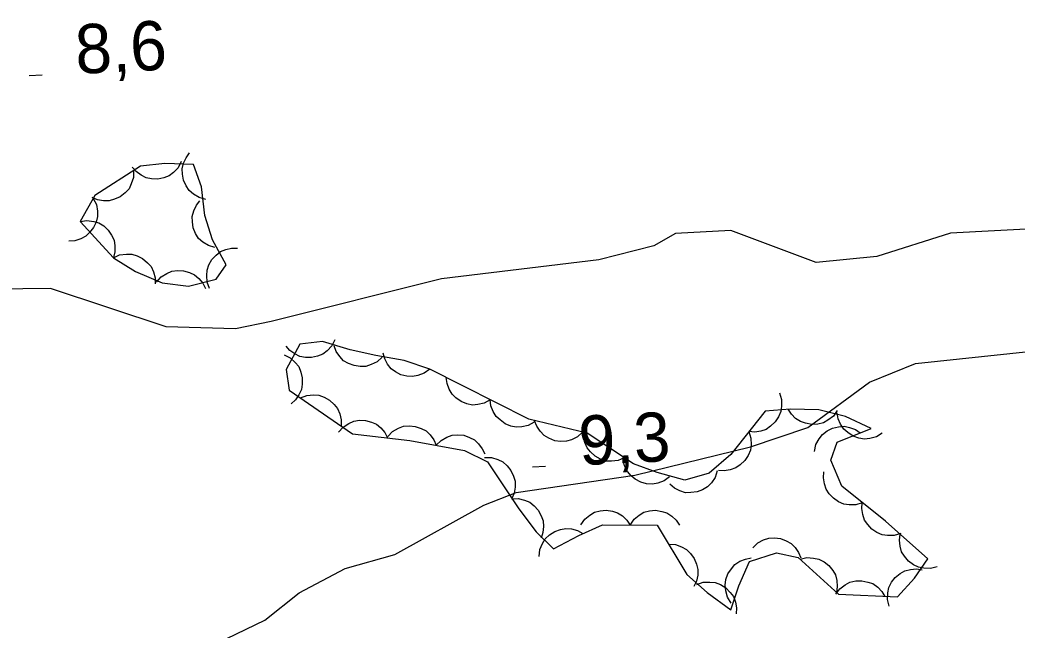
# Model space of a CAD drawing. Extents: x 336540 to 340074, y 5572036 to 5573747.
# Drawn here: x 337164.8 to 337225.5, y 5573449.2 to 5573486.4 of the extents above; entities that cross this region are included whole.
import ezdxf

# ---------------------------------------------------------------- set-up
doc = ezdxf.new("R2010")
doc.units = 0
for name, color, linetype in [('Niveau 2', 7, 'Continuous'), ('Niveau 3', 7, 'Continuous'), ('Niveau 44', 7, 'Continuous')]:
    doc.layers.add(name, color=color, linetype=linetype)

msp = doc.modelspace()

# ---------------------------------------------------------------- linework, layer by layer
at = {"layer": 'Niveau 2'}
for points in [[(337227.17, 5573473.7), (337221.43, 5573473.4), (337216.93, 5573471.98), (337213.24, 5573471.61), (337208.05, 5573473.56), (337204.68, 5573473.39), (337203.36, 5573472.63), (337200.01, 5573471.78), (337190.43, 5573470.61), (337180.06, 5573468.02), (337177.88, 5573467.57), (337173.66, 5573467.69), (337166.61, 5573470.04), (337161.52, 5573469.97), (337157.77, 5573470.62), (337150.39, 5573472.61)], [(337163.43, 5573445.96), (337170.25, 5573448.16), (337173.66, 5573447.85), (337176.17, 5573448.13), (337179.66, 5573449.83), (337181.76, 5573451.48), (337184.57, 5573452.98), (337187.58, 5573453.82), (337193.01, 5573456.83), (337194.98, 5573457.6), (337202.21, 5573458.66), (337209.25, 5573460.39), (337212.73, 5573461.57), (337216.48, 5573464.32), (337219.29, 5573465.47), (337229.06, 5573466.5)]]:
    msp.add_lwpolyline(points, dxfattribs=at)
at = {"layer": 'Niveau 3'}
for p, q in [((337165.31, 5573483), (337166.11, 5573483.04)), ((337195.97, 5573459.16), (337196.77, 5573459.2))]:
    msp.add_line(p, q, dxfattribs=at)
at = {"layer": 'Niveau 44'}
for points in [[(337176.08, 5573475.46), (337175.67, 5573475.57), (337175.33, 5573475.78), (337175.07, 5573475.99), (337174.87, 5573476.28), (337174.72, 5573476.62), (337174.66, 5573476.99), (337174.64, 5573477.32), (337174.72, 5573477.66), (337174.87, 5573478), (337175.08, 5573478.29)], [(337168.43, 5573474.12), (337170.46, 5573471.9), (337171.8, 5573471.07), (337173.41, 5573470.38), (337175.02, 5573470.17), (337176.71, 5573470.6), (337177.31, 5573471.47), (337176.48, 5573473), (337176.01, 5573474.48), (337175.81, 5573476.22), (337175.33, 5573477.59), (337173.59, 5573477.65), (337172.1, 5573477.48), (337169.32, 5573475.69), (337168.43, 5573474.12)], [(337174.58, 5573477.76), (337174.39, 5573477.39), (337174.1, 5573477.1), (337173.84, 5573476.9), (337173.52, 5573476.77), (337173.15, 5573476.7), (337172.77, 5573476.72), (337172.45, 5573476.77), (337172.13, 5573476.93), (337171.84, 5573477.15), (337171.6, 5573477.42)], [(337171.68, 5573477.21), (337171.67, 5573476.79), (337171.54, 5573476.4), (337171.4, 5573476.11), (337171.16, 5573475.85), (337170.87, 5573475.62), (337170.52, 5573475.47), (337170.2, 5573475.37), (337169.85, 5573475.38), (337169.49, 5573475.44), (337169.16, 5573475.58)], [(337169.22, 5573475.52), (337169.41, 5573475.15), (337169.48, 5573474.74), (337169.49, 5573474.41), (337169.4, 5573474.07), (337169.24, 5573473.74), (337169, 5573473.44), (337168.77, 5573473.21), (337168.46, 5573473.05), (337168.1, 5573472.94), (337167.74, 5573472.91)], [(337176.63, 5573472.52), (337176.23, 5573472.64), (337175.89, 5573472.86), (337175.64, 5573473.08), (337175.45, 5573473.38), (337175.31, 5573473.72), (337175.26, 5573474.1), (337175.25, 5573474.42), (337175.34, 5573474.76), (337175.5, 5573475.1), (337175.72, 5573475.38)], [(337168.43, 5573474.12), (337168.84, 5573474.18), (337169.25, 5573474.12), (337169.56, 5573474.03), (337169.86, 5573473.84), (337170.13, 5573473.59), (337170.34, 5573473.27), (337170.49, 5573472.97), (337170.54, 5573472.63), (337170.54, 5573472.26), (337170.45, 5573471.91)], [(337176.31, 5573470.02), (337176.16, 5573470.41), (337176.13, 5573470.82), (337176.15, 5573471.15), (337176.26, 5573471.48), (337176.45, 5573471.8), (337176.71, 5573472.07), (337176.97, 5573472.28), (337177.29, 5573472.41), (337177.65, 5573472.49), (337178.01, 5573472.49)], [(337170.45, 5573471.9), (337170.83, 5573472.08), (337171.24, 5573472.13), (337171.57, 5573472.12), (337171.9, 5573472.02), (337172.23, 5573471.86), (337172.52, 5573471.6), (337172.74, 5573471.36), (337172.89, 5573471.04), (337172.99, 5573470.68), (337173, 5573470.32)], [(337173.08, 5573470.42), (337173.35, 5573470.74), (337173.7, 5573470.95), (337174, 5573471.08), (337174.35, 5573471.13), (337174.72, 5573471.11), (337175.09, 5573471), (337175.39, 5573470.87), (337175.65, 5573470.64), (337175.89, 5573470.36), (337176.05, 5573470.04)], [(337183.93, 5573466.91), (337183.75, 5573466.53), (337183.46, 5573466.24), (337183.21, 5573466.03), (337182.88, 5573465.9), (337182.52, 5573465.82), (337182.14, 5573465.83), (337181.81, 5573465.88), (337181.5, 5573466.04), (337181.2, 5573466.25), (337180.96, 5573466.52)], [(337189.71, 5573465.12), (337188.16, 5573465.65), (337186.43, 5573465.94), (337184.87, 5573466.3), (337183.19, 5573466.81), (337181.8, 5573466.63), (337180.97, 5573465.1), (337181.15, 5573463.84), (337185.01, 5573461.18), (337188.49, 5573460.78), (337191.83, 5573460.17), (337193.22, 5573459.48), (337195.13, 5573456.61), (337196.19, 5573455.21), (337197.24, 5573454.17), (337198.78, 5573454.98), (337200.23, 5573455.63), (337203.55, 5573455.62), (337205.36, 5573452.61), (337206.61, 5573451.52), (337208.05, 5573450.45), (337208.53, 5573451.92), (337209.18, 5573453.39), (337210.83, 5573453.93), (337212.15, 5573453.65), (337214.6, 5573451.4), (337218.19, 5573451.24), (337219.23, 5573452.38), (337220.05, 5573453.57), (337217.46, 5573455.85), (337214.81, 5573457.98), (337214.14, 5573459.58), (337214.52, 5573460.67), (337216.6, 5573461.51), (337215.02, 5573462.23), (337213.41, 5573462.63), (337211.65, 5573462.68), (337210.13, 5573462.56), (337208.05, 5573459.92), (337206.73, 5573458.78), (337205.25, 5573458.36), (337203.56, 5573458.83), (337202.11, 5573459.35), (337199.29, 5573461.21), (337195.74, 5573462.06), (337189.71, 5573465.12)], [(337186.81, 5573465.85), (337186.51, 5573465.57), (337186.14, 5573465.39), (337185.83, 5573465.28), (337185.48, 5573465.27), (337185.11, 5573465.33), (337184.76, 5573465.47), (337184.47, 5573465.63), (337184.23, 5573465.88), (337184.02, 5573466.19), (337183.89, 5573466.53)], [(337180.84, 5573465.98), (337181.22, 5573465.8), (337181.52, 5573465.52), (337181.73, 5573465.27), (337181.87, 5573464.94), (337181.95, 5573464.58), (337181.94, 5573464.2), (337181.9, 5573463.88), (337181.75, 5573463.56), (337181.53, 5573463.25), (337181.27, 5573463.01)], [(337189.71, 5573465.12), (337189.38, 5573464.87), (337188.99, 5573464.73), (337188.67, 5573464.66), (337188.32, 5573464.68), (337187.96, 5573464.77), (337187.63, 5573464.95), (337187.36, 5573465.14), (337187.14, 5573465.42), (337186.97, 5573465.74), (337186.87, 5573466.09)], [(337193.4, 5573463.25), (337193.03, 5573463.05), (337192.64, 5573462.96), (337192.31, 5573462.93), (337191.96, 5573463.01), (337191.62, 5573463.15), (337191.31, 5573463.37), (337191.07, 5573463.59), (337190.9, 5573463.9), (337190.77, 5573464.25), (337190.72, 5573464.61)], [(337181.84, 5573463.37), (337182.23, 5573463.52), (337182.63, 5573463.55), (337182.96, 5573463.53), (337183.29, 5573463.41), (337183.61, 5573463.23), (337183.89, 5573462.96), (337184.1, 5573462.71), (337184.23, 5573462.39), (337184.31, 5573462.02), (337184.31, 5573461.66)], [(337211, 5573463.67), (337211.13, 5573463.27), (337211.13, 5573462.86), (337211.09, 5573462.53), (337210.95, 5573462.21), (337210.75, 5573461.9), (337210.47, 5573461.64), (337210.2, 5573461.45), (337209.87, 5573461.34), (337209.5, 5573461.28), (337209.14, 5573461.31)], [(337196.07, 5573461.89), (337195.71, 5573461.69), (337195.31, 5573461.6), (337194.98, 5573461.58), (337194.64, 5573461.65), (337194.3, 5573461.79), (337193.99, 5573462.02), (337193.75, 5573462.24), (337193.57, 5573462.54), (337193.44, 5573462.89), (337193.4, 5573463.25)], [(337214.53, 5573462.6), (337214.29, 5573462.26), (337213.96, 5573462.01), (337213.68, 5573461.85), (337213.34, 5573461.77), (337212.97, 5573461.75), (337212.59, 5573461.82), (337212.28, 5573461.92), (337211.99, 5573462.12), (337211.73, 5573462.38), (337211.53, 5573462.68)], [(337217.26, 5573461.21), (337216.91, 5573460.99), (337216.51, 5573460.89), (337216.18, 5573460.85), (337215.84, 5573460.91), (337215.49, 5573461.03), (337215.17, 5573461.25), (337214.92, 5573461.46), (337214.73, 5573461.76), (337214.59, 5573462.1), (337214.53, 5573462.45)], [(337184.16, 5573461.28), (337184.44, 5573461.59), (337184.78, 5573461.81), (337185.08, 5573461.95), (337185.43, 5573462), (337185.8, 5573461.99), (337186.16, 5573461.88), (337186.47, 5573461.76), (337186.74, 5573461.54), (337186.98, 5573461.25), (337187.14, 5573460.93)], [(337187.16, 5573461.02), (337187.45, 5573461.32), (337187.81, 5573461.52), (337188.11, 5573461.64), (337188.47, 5573461.66), (337188.83, 5573461.63), (337189.19, 5573461.5), (337189.49, 5573461.35), (337189.74, 5573461.11), (337189.96, 5573460.81), (337190.11, 5573460.48)], [(337199.02, 5573461.27), (337198.71, 5573460.99), (337198.35, 5573460.82), (337198.03, 5573460.72), (337197.68, 5573460.71), (337197.32, 5573460.76), (337196.96, 5573460.91), (337196.68, 5573461.07), (337196.44, 5573461.33), (337196.23, 5573461.64), (337196.1, 5573461.97)], [(337213.14, 5573460.11), (337213.23, 5573460.52), (337213.43, 5573460.88), (337213.63, 5573461.14), (337213.91, 5573461.35), (337214.24, 5573461.52), (337214.61, 5573461.6), (337214.94, 5573461.64), (337215.28, 5573461.57), (337215.63, 5573461.44), (337215.93, 5573461.24)], [(337190.11, 5573460.48), (337190.4, 5573460.78), (337190.76, 5573460.98), (337191.07, 5573461.1), (337191.42, 5573461.12), (337191.78, 5573461.09), (337192.14, 5573460.96), (337192.44, 5573460.82), (337192.69, 5573460.57), (337192.91, 5573460.27), (337193.06, 5573459.95)], [(337201.56, 5573459.71), (337201.18, 5573459.55), (337200.77, 5573459.51), (337200.44, 5573459.52), (337200.11, 5573459.63), (337199.79, 5573459.81), (337199.5, 5573460.07), (337199.29, 5573460.32), (337199.15, 5573460.64), (337199.06, 5573461), (337199.06, 5573461.36)], [(337209.14, 5573461.31), (337209.27, 5573460.91), (337209.28, 5573460.5), (337209.24, 5573460.18), (337209.1, 5573459.85), (337208.9, 5573459.55), (337208.61, 5573459.29), (337208.35, 5573459.1), (337208.01, 5573458.98), (337207.65, 5573458.93), (337207.29, 5573458.95)], [(337193.05, 5573459.73), (337193.47, 5573459.73), (337193.86, 5573459.61), (337194.16, 5573459.47), (337194.42, 5573459.23), (337194.65, 5573458.95), (337194.81, 5573458.6), (337194.91, 5573458.29), (337194.91, 5573457.93), (337194.85, 5573457.57), (337194.71, 5573457.23)], [(337204.32, 5573458.56), (337203.98, 5573458.31), (337203.6, 5573458.18), (337203.27, 5573458.11), (337202.92, 5573458.14), (337202.57, 5573458.23), (337202.23, 5573458.42), (337201.97, 5573458.61), (337201.75, 5573458.89), (337201.58, 5573459.22), (337201.49, 5573459.57)], [(337207.22, 5573458.92), (337207.09, 5573458.52), (337206.86, 5573458.19), (337206.63, 5573457.95), (337206.33, 5573457.77), (337205.99, 5573457.64), (337205.61, 5573457.6), (337205.28, 5573457.59), (337204.94, 5573457.7), (337204.61, 5573457.87), (337204.34, 5573458.1)], [(337216.05, 5573456.98), (337215.65, 5573456.86), (337215.25, 5573456.86), (337214.92, 5573456.9), (337214.6, 5573457.04), (337214.29, 5573457.25), (337214.04, 5573457.53), (337213.85, 5573457.8), (337213.74, 5573458.13), (337213.69, 5573458.5), (337213.71, 5573458.86)], [(337194.68, 5573457.21), (337195.09, 5573457.23), (337195.49, 5573457.13), (337195.8, 5573457.01), (337196.07, 5573456.79), (337196.32, 5573456.52), (337196.5, 5573456.18), (337196.62, 5573455.88), (337196.64, 5573455.53), (337196.6, 5573455.16), (337196.49, 5573454.82)], [(337218.39, 5573455.1), (337217.99, 5573454.98), (337217.59, 5573454.98), (337217.26, 5573455.02), (337216.94, 5573455.16), (337216.63, 5573455.37), (337216.38, 5573455.65), (337216.19, 5573455.92), (337216.08, 5573456.26), (337216.02, 5573456.62), (337216.05, 5573456.98)], [(337198.92, 5573455.63), (337199.15, 5573455.98), (337199.47, 5573456.23), (337199.75, 5573456.41), (337200.09, 5573456.49), (337200.46, 5573456.53), (337200.84, 5573456.46), (337201.15, 5573456.37), (337201.45, 5573456.18), (337201.72, 5573455.92), (337201.92, 5573455.62)], [(337201.92, 5573455.62), (337202.15, 5573455.97), (337202.47, 5573456.23), (337202.75, 5573456.4), (337203.09, 5573456.49), (337203.46, 5573456.52), (337203.84, 5573456.45), (337204.15, 5573456.36), (337204.45, 5573456.17), (337204.72, 5573455.91), (337204.92, 5573455.62)], [(337196.37, 5573453.71), (337196.42, 5573454.13), (337196.58, 5573454.5), (337196.75, 5573454.78), (337197, 5573455.02), (337197.32, 5573455.22), (337197.68, 5573455.34), (337198, 5573455.41), (337198.35, 5573455.38), (337198.71, 5573455.28), (337199.03, 5573455.11)], [(337209.38, 5573454.24), (337209.68, 5573454.53), (337210.04, 5573454.71), (337210.35, 5573454.82), (337210.7, 5573454.84), (337211.07, 5573454.8), (337211.42, 5573454.65), (337211.71, 5573454.5), (337211.96, 5573454.25), (337212.17, 5573453.95), (337212.31, 5573453.62)], [(337220.61, 5573453.08), (337220.2, 5573452.97), (337219.8, 5573452.99), (337219.47, 5573453.05), (337219.16, 5573453.2), (337218.86, 5573453.42), (337218.62, 5573453.72), (337218.44, 5573453.99), (337218.35, 5573454.33), (337218.31, 5573454.7), (337218.36, 5573455.06)], [(337204.25, 5573454.45), (337204.67, 5573454.43), (337205.05, 5573454.29), (337205.35, 5573454.13), (337205.6, 5573453.89), (337205.82, 5573453.59), (337205.96, 5573453.23), (337206.04, 5573452.92), (337206.03, 5573452.57), (337205.95, 5573452.2), (337205.8, 5573451.88)], [(337212.27, 5573453.54), (337212.68, 5573453.64), (337213.08, 5573453.61), (337213.41, 5573453.55), (337213.72, 5573453.38), (337214.01, 5573453.16), (337214.25, 5573452.85), (337214.42, 5573452.58), (337214.5, 5573452.24), (337214.53, 5573451.87), (337214.48, 5573451.51)], [(337208.07, 5573450.87), (337207.85, 5573451.23), (337207.74, 5573451.62), (337207.7, 5573451.95), (337207.75, 5573452.3), (337207.87, 5573452.65), (337208.08, 5573452.96), (337208.29, 5573453.22), (337208.59, 5573453.41), (337208.93, 5573453.55), (337209.28, 5573453.62)], [(337217.68, 5573450.68), (337217.58, 5573451.09), (337217.61, 5573451.49), (337217.67, 5573451.82), (337217.83, 5573452.13), (337218.06, 5573452.42), (337218.36, 5573452.66), (337218.64, 5573452.83), (337218.98, 5573452.92), (337219.35, 5573452.95), (337219.7, 5573452.9)], [(337205.97, 5573452), (337206.36, 5573452.14), (337206.77, 5573452.15), (337207.09, 5573452.12), (337207.42, 5573451.99), (337207.74, 5573451.8), (337208, 5573451.52), (337208.2, 5573451.26), (337208.32, 5573450.93), (337208.39, 5573450.57), (337208.37, 5573450.21)], [(337214.44, 5573451.41), (337214.69, 5573451.74), (337215.01, 5573451.98), (337215.3, 5573452.14), (337215.65, 5573452.22), (337216.02, 5573452.23), (337216.39, 5573452.15), (337216.7, 5573452.05), (337216.99, 5573451.84), (337217.25, 5573451.58), (337217.43, 5573451.27)]]:
    msp.add_lwpolyline(points, dxfattribs=at)

# ---------------------------------------------------------------- texts
at = {"layer": 'Niveau 3'}
for s, p in [('8,6    ', (337168.19, 5573483.1)), ('9,3    ', (337198.85, 5573459.26))]:
    msp.add_text(s, height=3, rotation=2.7712, dxfattribs=at).set_placement(p)

doc.saveas('drawing.dxf')
